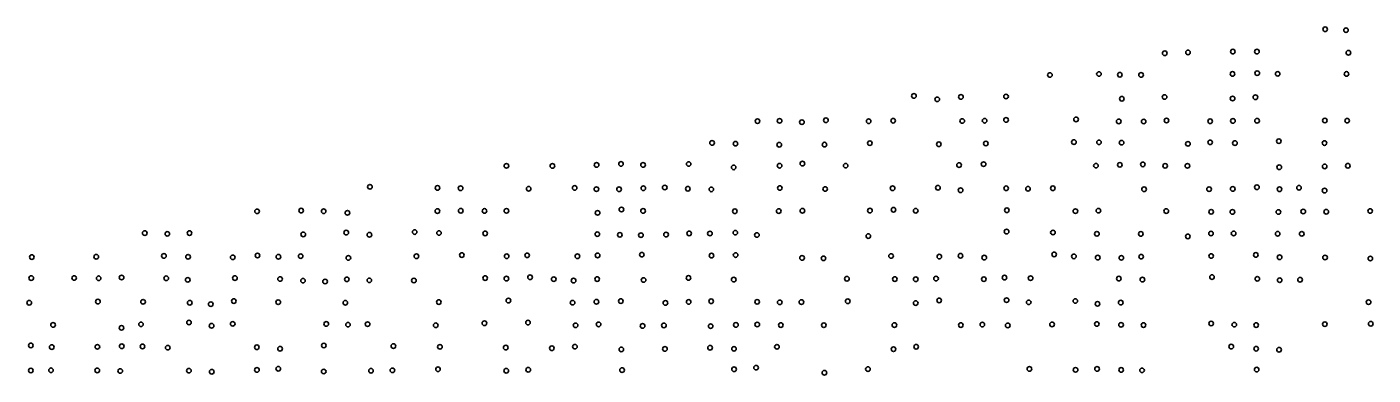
# Model space of a CAD drawing. Extents: x 20503438 to 20508873, y 7964251 to 7984667.
# Drawn here: x 20504157 to 20504740, y 7978793 to 7978944 of the extents above; entities that cross this region are included whole.
import ezdxf

# ---------------------------------------------------------------- set-up
doc = ezdxf.new("R2010")
doc.units = 0
doc.layers.add('SurSurveyPoints', color=7, linetype='Continuous')

msp = doc.modelspace()

# ---------------------------------------------------------------- linework, layer by layer
at = {"layer": 'SurSurveyPoints'}
for centre in [(20504719.6, 7978942.65), (20504728.62, 7978942.25), (20504650.1, 7978932.26), (20504660.15, 7978932.6), (20504679.59, 7978932.98), (20504690.03, 7978932.96), (20504729.67, 7978932.47), (20504600.33, 7978922.84), (20504621.58, 7978923.26), (20504630.62, 7978922.94), (20504639.83, 7978922.87), (20504679.45, 7978923.3), (20504690.15, 7978923.64), (20504699.01, 7978923.33), (20504728.82, 7978923.28), (20504541.4, 7978913.77), (20504561.77, 7978913.33), (20504581.31, 7978913.52), (20504650.01, 7978913.3), (20504689.37, 7978913.21), (20504551.52, 7978912.3), (20504631.48, 7978912.55), (20504679.49, 7978912.66), (20504473.64, 7978902.84), (20504483.19, 7978902.97), (20504492.86, 7978902.4), (20504503.26, 7978903.22), (20504521.79, 7978902.82), (20504532.41, 7978903.04), (20504562.36, 7978902.91), (20504572.04, 7978903.04), (20504581.34, 7978903.37), (20504611.66, 7978903.61), (20504630.15, 7978902.74), (20504640.95, 7978902.7), (20504650.84, 7978903.12), (20504669.75, 7978902.78), (20504679.64, 7978902.96), (20504690.07, 7978903.01), (20504719.46, 7978903.13), (20504729.13, 7978903.06), (20504453.95, 7978893.43), (20504464.08, 7978893.09), (20504483.06, 7978892.63), (20504502.64, 7978892.67), (20504522.29, 7978893.31), (20504552.19, 7978892.83), (20504572.57, 7978893.15), (20504610.72, 7978893.77), (20504621.6, 7978893.66), (20504631.37, 7978893.53), (20504660.13, 7978893.03), (20504669.77, 7978893.67), (20504680.5, 7978893.33), (20504699.53, 7978894.17), (20504719.31, 7978893.37), (20504403.91, 7978883.87), (20504414.48, 7978884.31), (20504424.04, 7978883.88), (20504443.79, 7978884.29), (20504493.07, 7978884.45), (20504560.95, 7978883.81), (20504571.6, 7978884.21), (20504630.62, 7978883.93), (20504640.58, 7978884.13), (20504364.83, 7978883.5), (20504384.76, 7978883.45), (20504463.3, 7978882.83), (20504483.19, 7978883.55), (20504511.83, 7978883.56), (20504620.28, 7978883.56), (20504650.27, 7978883.5), (20504659.91, 7978883.48), (20504699.7, 7978882.89), (20504719.38, 7978883.24), (20504729.4, 7978883.51), (20504305.7, 7978874.41), (20504334.97, 7978873.94), (20504344.97, 7978873.8), (20504374.47, 7978873.58), (20504394.41, 7978873.94), (20504403.83, 7978873.39), (20504413.64, 7978873.33), (20504424.16, 7978873.8), (20504433.42, 7978874.1), (20504443.45, 7978873.56), (20504453.61, 7978873.3), (20504483.3, 7978873.89), (20504502.94, 7978873.46), (20504532.17, 7978873.77), (20504551.79, 7978874), (20504561.63, 7978872.93), (20504581.36, 7978873.76), (20504590.83, 7978873.56), (20504601.59, 7978873.78), (20504641.14, 7978873.35), (20504669.31, 7978873.39), (20504679.53, 7978873.51), (20504690, 7978874.23), (20504699.81, 7978873.36), (20504708.26, 7978873.98), (20504719.34, 7978872.78), (20504256.8, 7978863.79), (20504275.89, 7978864.1), (20504285.64, 7978863.82), (20504295.94, 7978863.15), (20504334.93, 7978863.89), (20504345.06, 7978864.04), (20504355.32, 7978863.94), (20504364.85, 7978863.99), (20504404.33, 7978863.12), (20504414.67, 7978864.57), (20504424.06, 7978863.96), (20504463.8, 7978863.8), (20504482.82, 7978863.89), (20504493.07, 7978864.03), (20504522.33, 7978864.11), (20504532.54, 7978864.49), (20504542.17, 7978864.05), (20504581.65, 7978864.25), (20504611.37, 7978863.86), (20504621.34, 7978864.07), (20504650.73, 7978863.91), (20504670.18, 7978863.58), (20504679.41, 7978863.55), (20504699.35, 7978863.49), (20504710.1, 7978863.71), (20504720.07, 7978863.61), (20504739.09, 7978863.92), (20504295.42, 7978854.58), (20504325.08, 7978854.82), (20504464.01, 7978854.54), (20504581.55, 7978855.03), (20504601.65, 7978854.62), (20504208.14, 7978854.35), (20504217.9, 7978854.04), (20504227.5, 7978854.36), (20504276.82, 7978853.79), (20504305.47, 7978853.63), (20504335.62, 7978854.4), (20504355.62, 7978854.22), (20504404.22, 7978853.9), (20504413.96, 7978853.61), (20504423.12, 7978853.46), (20504434.02, 7978853.73), (20504444.02, 7978854.23), (20504453.02, 7978854.2), (20504473.36, 7978853.53), (20504521.64, 7978853.08), (20504620.68, 7978854.05), (20504639.71, 7978854.02), (20504660.1, 7978852.94), (20504670.13, 7978854.17), (20504679.93, 7978854.21), (20504699, 7978854.06), (20504709.43, 7978854.05), (20504159.21, 7978843.98), (20504187.11, 7978844.1), (20504216.43, 7978844.49), (20504226.88, 7978844.09), (20504246.26, 7978843.86), (20504256.99, 7978844.66), (20504266.04, 7978844.1), (20504275.69, 7978844.36), (20504296.35, 7978843.62), (20504325.85, 7978844.32), (20504345.5, 7978844.83), (20504364.95, 7978844.33), (20504373.81, 7978844.72), (20504395.58, 7978844.32), (20504404.35, 7978844.69), (20504423.5, 7978845.02), (20504453.68, 7978844.61), (20504464.15, 7978844.86), (20504492.94, 7978843.62), (20504502.22, 7978843.42), (20504531.49, 7978844.44), (20504552.41, 7978844.19), (20504561.6, 7978844.53), (20504571.87, 7978843.75), (20504602.18, 7978845.12), (20504610.71, 7978844.28), (20504621.06, 7978843.75), (20504631.28, 7978843.64), (20504639.86, 7978844.15), (20504670.2, 7978844.43), (20504689.54, 7978844.89), (20504699.86, 7978843.9), (20504719.56, 7978843.78), (20504739.17, 7978843.34), (20504158.93, 7978834.87), (20504177.53, 7978834.92), (20504188.15, 7978834.78), (20504198.09, 7978835.14), (20504217.43, 7978834.78), (20504226.76, 7978834.11), (20504247.2, 7978834.89), (20504266.77, 7978834.47), (20504276.69, 7978833.76), (20504286.27, 7978833.38), (20504295.67, 7978834.34), (20504305.44, 7978833.89), (20504324.74, 7978833.83), (20504355.61, 7978834.87), (20504364.82, 7978834.64), (20504375.07, 7978835.23), (20504385.33, 7978834.42), (20504393.92, 7978833.77), (20504404.15, 7978834.46), (20504424.27, 7978834.04), (20504443.74, 7978834.95), (20504463.34, 7978834.23), (20504512.36, 7978834.59), (20504533.13, 7978834.44), (20504542.19, 7978834.36), (20504550.98, 7978834.67), (20504571.7, 7978834.42), (20504580.64, 7978835.09), (20504591.97, 7978834.84), (20504630.2, 7978834.64), (20504640.4, 7978834.22), (20504670.55, 7978835.31), (20504690.19, 7978834.56), (20504699.88, 7978833.96), (20504708.72, 7978834.17), (20504158.07, 7978824.19), (20504187.82, 7978824.68), (20504207.39, 7978824.6), (20504227.62, 7978824.19), (20504236.74, 7978823.59), (20504246.72, 7978824.91), (20504265.96, 7978824.43), (20504295.04, 7978824.2), (20504335.55, 7978824.5), (20504365.71, 7978825.14), (20504393.51, 7978824.22), (20504403.82, 7978824.61), (20504414.41, 7978824.9), (20504433.74, 7978824.11), (20504443.8, 7978824.55), (20504453.54, 7978824.83), (20504473.49, 7978824.58), (20504483.26, 7978824.37), (20504492.65, 7978824.46), (20504512.71, 7978824.83), (20504542.17, 7978824.06), (20504552.35, 7978825.22), (20504581.55, 7978825.31), (20504591.13, 7978824.37), (20504611.35, 7978824.94), (20504620.94, 7978823.72), (20504631, 7978824.26), (20504738.39, 7978824.45), (20504168.41, 7978814.59), (20504206.5, 7978814.84), (20504227.3, 7978815.63), (20504237.1, 7978814.22), (20504246.23, 7978815.05), (20504286.77, 7978815.01), (20504296.18, 7978814.7), (20504304.67, 7978814.92), (20504334.22, 7978814.42), (20504355.31, 7978815.33), (20504374.19, 7978815.61), (20504394.8, 7978814.4), (20504404.77, 7978814.83), (20504423.83, 7978814.15), (20504433.06, 7978814.38), (20504453.33, 7978814.06), (20504464.26, 7978814.6), (20504473.52, 7978814.78), (20504483.73, 7978814.53), (20504502.36, 7978814.47), (20504532.94, 7978814.51), (20504561.74, 7978814.53), (20504571.05, 7978814.75), (20504582.04, 7978814.36), (20504601.27, 7978814.82), (20504620.67, 7978814.98), (20504631.17, 7978814.61), (20504640.89, 7978814.53), (20504670.19, 7978815.21), (20504680.22, 7978814.7), (20504689.71, 7978814.53), (20504719.44, 7978814.91), (20504739.35, 7978815.1), (20504198.04, 7978813.32), (20504158.75, 7978805.7), (20504167.84, 7978804.99), (20504187.59, 7978805.09), (20504198.16, 7978805.35), (20504207.15, 7978805.26), (20504218.08, 7978804.73), (20504256.69, 7978804.9), (20504266.77, 7978804.28), (20504285.72, 7978805.66), (20504315.85, 7978805.43), (20504336.02, 7978805.08), (20504364.56, 7978804.76), (20504384.5, 7978804.5), (20504394.53, 7978805.17), (20504414.62, 7978803.96), (20504433.51, 7978804.18), (20504453.08, 7978804.7), (20504463.44, 7978804.24), (20504482.06, 7978805.11), (20504532.54, 7978804.07), (20504542.36, 7978805.13), (20504678.88, 7978805.2), (20504689.69, 7978804.29), (20504699.61, 7978803.85), (20504158.77, 7978794.83), (20504167.51, 7978794.93), (20504187.54, 7978794.9), (20504197.49, 7978794.63), (20504227.28, 7978794.77), (20504237.16, 7978794.31), (20504256.73, 7978795.08), (20504265.99, 7978795.6), (20504285.66, 7978794.43), (20504306.16, 7978794.72), (20504315.44, 7978794.91), (20504335.18, 7978795.39), (20504364.77, 7978794.74), (20504374.31, 7978795.16), (20504414.94, 7978795.01), (20504463.48, 7978795.39), (20504472.99, 7978796.07), (20504502.61, 7978793.87), (20504521.49, 7978795.45), (20504591.44, 7978795.53), (20504611.43, 7978795.14), (20504620.77, 7978795.52), (20504631.19, 7978795.1), (20504640.24, 7978794.91), (20504689.92, 7978795.23)]:
    msp.add_circle(centre, 1, dxfattribs=at)

doc.saveas('drawing.dxf')
